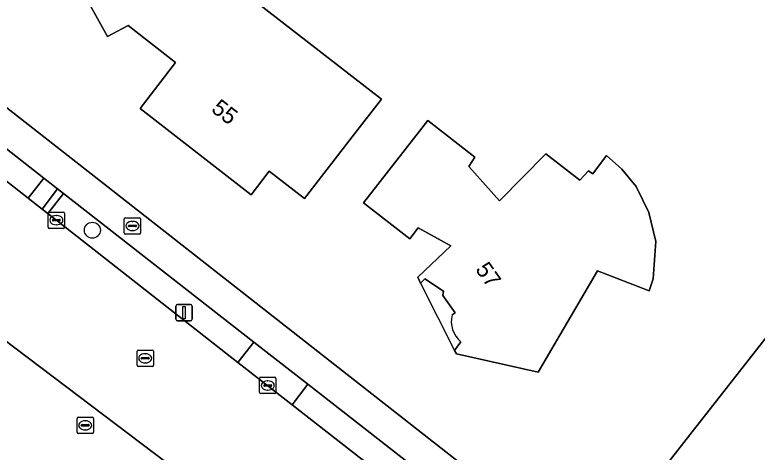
# Model space of a CAD drawing. Extents: x 157320 to 158835, y 386650 to 388491.
# Drawn here: x 158128.79 to 158174.2, y 387155.03 to 387181.77 of the extents above; entities that cross this region are included whole.
import ezdxf

# ---------------------------------------------------------------- set-up
doc = ezdxf.new("R2010")
doc.units = 0
for name, color, linetype in [('IMGEO_Boom', 7, 'Continuous'), ('IMGEO_Brandkraan', 7, 'Continuous'), ('IMGEO_Erf', 7, 'Continuous'), ('IMGEO_Groenvoorziening', 7, 'Continuous'), ('IMGEO_Kolk', 7, 'Continuous'), ('IMGEO_Lichtmast', 7, 'Continuous'), ('IMGEO_Pand', 7, 'Continuous'), ('IMGEO_Pand_nummerreeks', 7, 'Continuous'), ('IMGEO_Pand_overbouw', 7, 'Continuous'), ('IMGEO_Rijbaan_lokaal_gesloten', 7, 'Continuous'), ('IMGEO_Rioolput', 7, 'Continuous'), ('IMGEO_Voetpad_open', 7, 'Continuous')]:
    doc.layers.add(name, color=color, linetype=linetype)

msp = doc.modelspace()

# ---------------------------------------------------------------- linework, layer by layer
at = {"layer": 'IMGEO_Boom'}
msp.add_circle((158133.532, 387168.601), 0.489, dxfattribs=at)
at = {"layer": 'IMGEO_Brandkraan'}
for p, q in [((158135.485, 387168.434), (158135.485, 387169.286)), ((158135.56, 387169.36), (158136.412, 387169.36)), ((158135.973, 387169.14), (158135.998, 387169.14)), ((158136.486, 387169.286), (158136.486, 387168.434)), ((158135.744, 387168.854), (158135.744, 387168.866)), ((158136.182, 387168.817), (158135.784, 387168.817)), ((158135.787, 387168.903), (158136.185, 387168.903)), ((158135.996, 387168.58), (158135.971, 387168.58)), ((158136.228, 387168.866), (158136.228, 387168.854)), ((158136.412, 387168.36), (158135.56, 387168.36))]:
    msp.add_line(p, q, dxfattribs=at)
for points in [[(158135.485, 387168.434), (158135.485, 387169.286)], [(158135.56, 387169.36), (158136.412, 387169.36)], [(158136.486, 387169.286), (158136.486, 387168.434)], [(158136.412, 387168.36), (158135.56, 387168.36)]]:
    msp.add_lwpolyline(points, dxfattribs=at)
for centre, radius, start, end in [((158135.562, 387169.284), 0.0765, 91.552, 178.448), ((158135.562, 387169.284), 0.0765, 91.552, 178.448), ((158136.41, 387169.284), 0.0765, 1.552, 88.448), ((158136.41, 387169.284), 0.0765, 1.552, 88.448), ((158135.784, 387168.863), 0.0403, 85.8775, 175.7526), ((158135.781, 387168.853), 0.0366, 178.938, 274.7102), ((158136.185, 387168.86), 0.043, 264.8664, 352.4533), ((158136.189, 387168.865), 0.0386, 1.7309, 96.639), ((158135.562, 387168.436), 0.0765, 181.552, 268.448), ((158135.562, 387168.436), 0.0765, 181.552, 268.448), ((158136.41, 387168.436), 0.0765, 271.552, 358.448), ((158136.41, 387168.436), 0.0765, 271.552, 358.448)]:
    msp.add_arc(centre, radius, start, end, dxfattribs=at)
for centre, major_axis, ratio, start_param, end_param in [((158135.972, 387168.86), (-0.387, 0.002), 0.722429, 4.712389, 7.853982), ((158135.997, 387168.86), (-0.39, 0.002), 0.717154, 1.570796, 4.712389)]:
    msp.add_ellipse(centre, major_axis=major_axis, ratio=ratio, start_param=start_param, end_param=end_param, dxfattribs=at)
at = {"layer": 'IMGEO_Erf'}
for points in [[(158149.571, 387174.487), (158146.503, 387170.538), (158144.355, 387172.203), (158143.239, 387170.763), (158136.457, 387176.045), (158138.615, 387178.846), (158135.725, 387181.109), (158134.448, 387180.434), (158132.634, 387183.726), (158139.685, 387187.526), (158141.515, 387184.145), (158151.218, 387176.607)], [(158178.153, 387166.371), (158185.235, 387160.788), (158179.659, 387153.686), (158187.447, 387147.571), (158186.438, 387146.287), (158183.347, 387142.356), (158182.913, 387142.679), (158181.77, 387141.247), (158179.616, 387142.921), (158179.286, 387142.499), (158178.313, 387143.21), (158177.984, 387142.766), (158177.049, 387143.523), (158177.39, 387143.933), (158174.619, 387146.142), (158175.144, 387146.861), (158167.873, 387152.574), (158167.325, 387151.919), (158166.996, 387152.161), (158170.084, 387156.094)]]:
    msp.add_lwpolyline(points, close=True, dxfattribs=at)
for points in [[(158120.564, 387182.122), (158132.982, 387172.403), (158162.416, 387149.364), (158185.407, 387131.357)], [(158155.535, 387163.419), (158155.725, 387163.538), (158154.975, 387164.597), (158155.008, 387164.866), (158153.867, 387165.629), (158153.616, 387165.363), (158153.443, 387165.721), (158155.453, 387167.641), (158153.472, 387168.75), (158152.95, 387168.064), (158150.124, 387170.275), (158154.061, 387175.306), (158156.931, 387173.069), (158156.558, 387172.492), (158158.448, 387170.399), (158161.275, 387173.27), (158163.35, 387171.665)], [(158163.35, 387171.665), (158163.882, 387172.233), (158164.149, 387172.038), (158164.987, 387173.16), (158165.931, 387172.325), (158166.802, 387171.266), (158167.585, 387169.675), (158167.995, 387167.916), (158167.85, 387165.63), (158167.727, 387165.254), (158167.592, 387164.884), (158164.434, 387166.117), (158160.812, 387159.929), (158155.803, 387161.035), (158155.687, 387161.246), (158156.078, 387161.775)]]:
    msp.add_lwpolyline(points, dxfattribs=at)
msp.add_arc((158157.143, 387163.038), 1.652, 166.6832, 229.8727, dxfattribs=at)
at = {"layer": 'IMGEO_Groenvoorziening'}
for points in [[(158130.559, 387171.787), (158126.265, 387175.145), (158125.293, 387173.914), (158129.613, 387170.549)], [(158130.798, 387169.613), (158131.766, 387170.849), (158131.398, 387171.136), (158130.457, 387169.879)], [(158143.406, 387161.763), (158131.766, 387170.849), (158130.798, 387169.613), (158142.441, 387160.515)], [(158163.192, 387146.32), (158146.71, 387159.183), (158145.756, 387157.926), (158162.226, 387145.057)]]:
    msp.add_lwpolyline(points, close=True, dxfattribs=at)
at = {"layer": 'IMGEO_Kolk'}
for p, q in [((158130.828, 387168.785), (158130.828, 387169.637)), ((158130.903, 387169.711), (158131.755, 387169.711)), ((158131.316, 387169.491), (158131.341, 387169.491)), ((158131.829, 387169.637), (158131.829, 387168.785)), ((158131.087, 387169.205), (158131.087, 387169.217)), ((158131.525, 387169.168), (158131.127, 387169.168)), ((158131.13, 387169.254), (158131.528, 387169.254)), ((158131.571, 387169.217), (158131.571, 387169.205)), ((158131.755, 387168.711), (158130.903, 387168.711)), ((158131.339, 387168.931), (158131.314, 387168.931)), ((158143.762, 387158.681), (158143.762, 387159.533)), ((158143.837, 387159.607), (158144.689, 387159.607)), ((158144.763, 387159.533), (158144.763, 387158.681)), ((158144.021, 387159.101), (158144.021, 387159.113)), ((158144.459, 387159.064), (158144.061, 387159.064)), ((158144.064, 387159.15), (158144.462, 387159.15)), ((158144.25, 387159.387), (158144.275, 387159.387)), ((158144.505, 387159.113), (158144.505, 387159.101)), ((158144.689, 387158.607), (158143.837, 387158.607)), ((158144.273, 387158.827), (158144.248, 387158.827))]:
    msp.add_line(p, q, dxfattribs=at)
for points in [[(158130.828, 387168.785), (158130.828, 387169.637)], [(158130.903, 387169.711), (158131.755, 387169.711)], [(158131.829, 387169.637), (158131.829, 387168.785)], [(158131.755, 387168.711), (158130.903, 387168.711)], [(158143.762, 387158.681), (158143.762, 387159.533)], [(158143.837, 387159.607), (158144.689, 387159.607)], [(158144.763, 387159.533), (158144.763, 387158.681)], [(158144.689, 387158.607), (158143.837, 387158.607)]]:
    msp.add_lwpolyline(points, dxfattribs=at)
for centre, radius, start, end in [((158130.905, 387169.635), 0.0765, 91.552, 178.448), ((158130.905, 387169.635), 0.0765, 91.552, 178.448), ((158131.753, 387169.635), 0.0765, 1.552, 88.448), ((158131.753, 387169.635), 0.0765, 1.552, 88.448), ((158131.127, 387169.214), 0.0403, 85.8775, 175.7526), ((158131.124, 387169.204), 0.0366, 178.938, 274.7102), ((158131.528, 387169.211), 0.043, 264.8664, 352.4533), ((158131.532, 387169.216), 0.0386, 1.7309, 96.639), ((158130.905, 387168.787), 0.0765, 181.552, 268.448), ((158130.905, 387168.787), 0.0765, 181.552, 268.448), ((158131.753, 387168.787), 0.0765, 271.552, 358.448), ((158131.753, 387168.787), 0.0765, 271.552, 358.448), ((158143.839, 387159.531), 0.0765, 91.552, 178.448), ((158143.839, 387159.531), 0.0765, 91.552, 178.448), ((158144.687, 387159.531), 0.0765, 1.552, 88.448), ((158144.687, 387159.531), 0.0765, 1.552, 88.448), ((158144.061, 387159.11), 0.0403, 85.8775, 175.7526), ((158144.058, 387159.1), 0.0366, 178.938, 274.7102), ((158144.462, 387159.107), 0.043, 264.8664, 352.4533), ((158144.466, 387159.112), 0.0386, 1.7309, 96.639), ((158143.839, 387158.683), 0.0765, 181.552, 268.448), ((158143.839, 387158.683), 0.0765, 181.552, 268.448), ((158144.687, 387158.683), 0.0765, 271.552, 358.448), ((158144.687, 387158.683), 0.0765, 271.552, 358.448)]:
    msp.add_arc(centre, radius, start, end, dxfattribs=at)
for centre, major_axis, ratio, start_param, end_param in [((158131.315, 387169.211), (-0.387, 0.002), 0.722429, 4.712389, 7.853982), ((158131.34, 387169.211), (-0.39, 0.002), 0.717154, 1.570796, 4.712389), ((158144.249, 387159.107), (-0.387, 0.002), 0.722429, 4.712389, 7.853982), ((158144.274, 387159.107), (-0.39, 0.002), 0.717154, 1.570796, 4.712389)]:
    msp.add_ellipse(centre, major_axis=major_axis, ratio=ratio, start_param=start_param, end_param=end_param, dxfattribs=at)
at = {"layer": 'IMGEO_Lichtmast'}
for p, q in [((158138.742, 387164.058), (158139.532, 387164.058)), ((158139.532, 387164.058), (158138.742, 387164.058)), ((158138.642, 387163.158), (158138.642, 387163.958)), ((158138.642, 387163.958), (158138.642, 387163.158)), ((158139.632, 387163.958), (158139.632, 387163.158)), ((158139.632, 387163.158), (158139.632, 387163.958)), ((158139.532, 387163.058), (158138.742, 387163.058)), ((158138.742, 387163.058), (158139.532, 387163.058))]:
    msp.add_line(p, q, dxfattribs=at)
msp.add_lwpolyline([(158139.062, 387163.933), (158139.212, 387163.933), (158139.212, 387163.183), (158139.062, 387163.183), (158139.062, 387163.933)], dxfattribs=at)
for centre, start, end in [((158138.742, 387163.958), 90, 180), ((158138.742, 387163.958), 90, 180), ((158139.532, 387163.958), 0, 90), ((158139.532, 387163.958), 360, 90), ((158138.742, 387163.158), 180, 270), ((158138.742, 387163.158), 180, 270), ((158139.532, 387163.158), 270, 0), ((158139.532, 387163.158), 270, 0)]:
    msp.add_arc(centre, 0.1, start, end, dxfattribs=at)
at = {"layer": 'IMGEO_Pand'}
for points in [[(158141.515, 387184.145), (158139.685, 387187.526), (158132.634, 387183.726), (158134.448, 387180.434), (158135.725, 387181.109), (158138.615, 387178.846), (158136.457, 387176.045), (158143.239, 387170.763), (158144.355, 387172.203), (158146.503, 387170.538), (158149.571, 387174.487), (158151.218, 387176.607)], [(158170.084, 387156.094), (158166.996, 387152.161), (158167.325, 387151.919), (158167.873, 387152.574), (158175.144, 387146.861), (158174.619, 387146.142), (158177.39, 387143.933), (158177.049, 387143.523), (158177.984, 387142.766), (158178.313, 387143.21), (158179.286, 387142.499), (158179.616, 387142.921), (158181.77, 387141.247), (158182.913, 387142.679), (158183.347, 387142.356), (158186.438, 387146.287), (158187.447, 387147.571), (158179.659, 387153.686), (158185.235, 387160.788), (158178.153, 387166.371)]]:
    msp.add_lwpolyline(points, close=True, dxfattribs=at)
msp.add_lwpolyline([(158156.078, 387161.775), (158155.687, 387161.246), (158155.803, 387161.035), (158160.812, 387159.929), (158164.434, 387166.117), (158167.592, 387164.884), (158167.727, 387165.254), (158167.85, 387165.63), (158167.995, 387167.916), (158167.585, 387169.675), (158166.802, 387171.266), (158165.931, 387172.325), (158164.987, 387173.16), (158164.149, 387172.038), (158163.882, 387172.233), (158163.35, 387171.665), (158161.275, 387173.27), (158158.448, 387170.399), (158156.558, 387172.492), (158156.931, 387173.069), (158154.061, 387175.306), (158150.124, 387170.275), (158152.95, 387168.064), (158153.472, 387168.75), (158155.453, 387167.641), (158153.443, 387165.721), (158153.616, 387165.363), (158153.867, 387165.629), (158155.008, 387164.866), (158154.975, 387164.597), (158155.725, 387163.538), (158155.535, 387163.419)], dxfattribs=at)
msp.add_arc((158157.143, 387163.038), 1.652, 166.6832, 229.8727, dxfattribs=at)
at = {"layer": 'IMGEO_Pand_overbouw'}
for points in [[(158154.975, 387164.597), (158155.008, 387164.866), (158153.867, 387165.629), (158153.616, 387165.363), (158155.687, 387161.246), (158156.078, 387161.775)], [(158155.535, 387163.419), (158155.725, 387163.538), (158154.975, 387164.597)]]:
    msp.add_lwpolyline(points, dxfattribs=at)
msp.add_arc((158157.143, 387163.038), 1.652, 166.6832, 229.8727, dxfattribs=at)
at = {"layer": 'IMGEO_Rijbaan_lokaal_gesloten'}
for points in [[(158166.821, 387141.476), (158162.226, 387145.057), (158145.756, 387157.926), (158142.441, 387160.515), (158130.798, 387169.613), (158130.457, 387169.879), (158129.613, 387170.549), (158125.293, 387173.914), (158122.174, 387176.354), (158116.422, 387180.871), (158115.735, 387181.41), (158111.153, 387175.841), (158113.977, 387173.634), (158126.324, 387163.897), (158126.702, 387163.599)], [(158128.042, 387161.97), (158138.079, 387154.366)], [(158138.079, 387154.366), (158128.042, 387161.97)]]:
    msp.add_lwpolyline(points, dxfattribs=at)
at = {"layer": 'IMGEO_Rioolput'}
for p, q in [((158136.267, 387160.342), (158136.267, 387161.194)), ((158136.342, 387161.268), (158137.194, 387161.268)), ((158136.755, 387161.048), (158136.78, 387161.048)), ((158137.268, 387161.194), (158137.268, 387160.342)), ((158136.526, 387160.762), (158136.526, 387160.774)), ((158136.964, 387160.725), (158136.566, 387160.725)), ((158136.569, 387160.811), (158136.967, 387160.811)), ((158136.778, 387160.488), (158136.753, 387160.488)), ((158137.01, 387160.774), (158137.01, 387160.762)), ((158137.194, 387160.268), (158136.342, 387160.268)), ((158132.597, 387156.242), (158132.597, 387157.094)), ((158132.672, 387157.168), (158133.524, 387157.168)), ((158133.085, 387156.948), (158133.11, 387156.948)), ((158133.598, 387157.094), (158133.598, 387156.242)), ((158132.856, 387156.662), (158132.856, 387156.674)), ((158133.294, 387156.625), (158132.896, 387156.625)), ((158132.899, 387156.711), (158133.297, 387156.711)), ((158133.108, 387156.388), (158133.083, 387156.388)), ((158133.34, 387156.674), (158133.34, 387156.662)), ((158133.524, 387156.168), (158132.672, 387156.168))]:
    msp.add_line(p, q, dxfattribs=at)
for points in [[(158136.267, 387160.342), (158136.267, 387161.194)], [(158136.342, 387161.268), (158137.194, 387161.268)], [(158137.268, 387161.194), (158137.268, 387160.342)], [(158137.194, 387160.268), (158136.342, 387160.268)], [(158132.597, 387156.242), (158132.597, 387157.094)], [(158132.672, 387157.168), (158133.524, 387157.168)], [(158133.598, 387157.094), (158133.598, 387156.242)], [(158133.524, 387156.168), (158132.672, 387156.168)]]:
    msp.add_lwpolyline(points, dxfattribs=at)
for centre, radius, start, end in [((158136.344, 387161.192), 0.0765, 91.552, 178.448), ((158136.344, 387161.192), 0.0765, 91.552, 178.448), ((158137.192, 387161.192), 0.0765, 1.552, 88.448), ((158137.192, 387161.192), 0.0765, 1.552, 88.448), ((158136.566, 387160.771), 0.0403, 85.8775, 175.7526), ((158136.563, 387160.761), 0.0366, 178.938, 274.7102), ((158136.967, 387160.768), 0.043, 264.8664, 352.4533), ((158136.971, 387160.773), 0.0386, 1.7309, 96.639), ((158136.344, 387160.344), 0.0765, 181.552, 268.448), ((158136.344, 387160.344), 0.0765, 181.552, 268.448), ((158137.192, 387160.344), 0.0765, 271.552, 358.448), ((158137.192, 387160.344), 0.0765, 271.552, 358.448), ((158132.674, 387157.092), 0.0765, 91.552, 178.448), ((158132.674, 387157.092), 0.0765, 91.552, 178.448), ((158133.522, 387157.092), 0.0765, 1.552, 88.448), ((158133.522, 387157.092), 0.0765, 1.552, 88.448), ((158132.896, 387156.671), 0.0403, 85.8775, 175.7526), ((158132.893, 387156.661), 0.0366, 178.938, 274.7102), ((158133.297, 387156.668), 0.043, 264.8664, 352.4533), ((158133.301, 387156.673), 0.0386, 1.7309, 96.639), ((158132.674, 387156.244), 0.0765, 181.552, 268.448), ((158132.674, 387156.244), 0.0765, 181.552, 268.448), ((158133.522, 387156.244), 0.0765, 271.552, 358.448), ((158133.522, 387156.244), 0.0765, 271.552, 358.448)]:
    msp.add_arc(centre, radius, start, end, dxfattribs=at)
for centre, major_axis, ratio, start_param, end_param in [((158136.754, 387160.768), (-0.387, 0.002), 0.722429, 4.712389, 7.853982), ((158136.779, 387160.768), (-0.39, 0.002), 0.717154, 1.570796, 4.712389), ((158133.084, 387156.668), (-0.387, 0.002), 0.722429, 4.712389, 7.853982), ((158133.109, 387156.668), (-0.39, 0.002), 0.717154, 1.570796, 4.712389)]:
    msp.add_ellipse(centre, major_axis=major_axis, ratio=ratio, start_param=start_param, end_param=end_param, dxfattribs=at)
at = {"layer": 'IMGEO_Voetpad_open'}
for points in [[(158132.982, 387172.403), (158120.564, 387182.122), (158115.776, 387185.87), (158112.657, 387188.303), (158109.367, 387190.866), (158079.248, 387214.335), (158078.231, 387215.128)], [(158078.059, 387212.761), (158093.932, 387200.386), (158096.631, 387198.279), (158100.214, 387195.488), (158105.993, 387190.987), (158110.765, 387187.271), (158113.821, 387184.89), (158117.456, 387182.04), (158123.126, 387177.595), (158126.265, 387175.145), (158130.559, 387171.787), (158131.398, 387171.136), (158131.766, 387170.849), (158143.406, 387161.763), (158146.71, 387159.183), (158163.192, 387146.32), (158167.78, 387142.729), (158186.369, 387128.092), (158188.327, 387129.07), (158185.407, 387131.357), (158162.416, 387149.364), (158132.982, 387172.403)]]:
    msp.add_lwpolyline(points, dxfattribs=at)
for points in [[(158130.457, 387169.879), (158131.398, 387171.136), (158130.559, 387171.787), (158129.613, 387170.549)], [(158142.441, 387160.515), (158145.756, 387157.926), (158146.71, 387159.183), (158143.406, 387161.763)]]:
    msp.add_lwpolyline(points, close=True, dxfattribs=at)

# ---------------------------------------------------------------- texts
at = {"layer": 'IMGEO_Pand_nummerreeks'}
for s, rotation, p in [('55', 322.0876, (158140.744, 387175.9)), ('57', 305.3067, (158156.929, 387166.198))]:
    msp.add_text(s, height=1, rotation=rotation, dxfattribs=at).set_placement(p)

doc.saveas('drawing.dxf')
